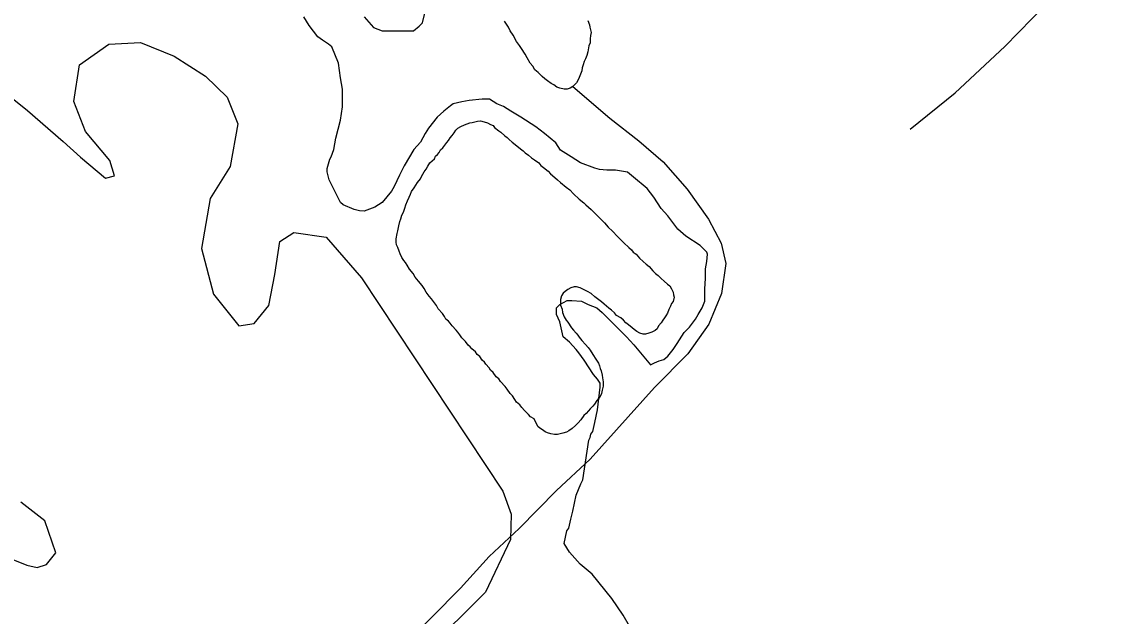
# Model space of a CAD drawing. Extents: x 3297735 to 3335592, y 670436 to 695807.
# Drawn here: x 3319393 to 3320668, y 683638 to 684337 of the extents above; entities that cross this region are included whole.
import ezdxf

# ---------------------------------------------------------------- set-up
doc = ezdxf.new("R2010")
doc.units = 0
for name, color, linetype in [('V-RIVR-EDGE', 7, 'Continuous'), ('V-SITE-VEGE', 7, 'Continuous'), ('V-TOPO-SHOR', 7, 'Continuous')]:
    doc.layers.add(name, color=color, linetype=linetype)

msp = doc.modelspace()

# ---------------------------------------------------------------- linework, layer by layer
at = {"layer": 'V-RIVR-EDGE'}
msp.add_spline([(3314332.5, 682283.9), (3314344.9, 682287.3), (3314358.1, 682294.7), (3314374.4, 682306.3), (3314394.2, 682317.1), (3314408.2, 682327.1), (3314425.7, 682339.9), (3314434.2, 682347.6), (3314443.2, 682360.4), (3314457.6, 682381.7), (3314472.4, 682411.9), (3314491.9, 682447.1), (3314504, 682468.4), (3314519.9, 682495.5), (3314540.6, 682530.4), (3314569.8, 682579.6), (3314586.9, 682612.5), (3314605.2, 682653.6), (3314624, 682696.2), (3314633.4, 682728.3), (3314641.6, 682755.5), (3314653.6, 682774.8), (3314666.9, 682788.4), (3314689.8, 682808.9), (3314699.9, 682821.2), (3314716.6, 682840.2), (3314742.7, 682874.3), (3314774.6, 682914.1), (3314793.3, 682940.5), (3314809.2, 682961.7), (3314829.5, 682991.6), (3314848.2, 683027.2), (3314871.5, 683064.7), (3314895.3, 683112.4), (3314930.7, 683167.8), (3314952.1, 683204.2), (3315057.2, 683357.9), (3315078.2, 683381.8), (3315093, 683392.3), (3315101.1, 683395.7), (3315113.6, 683398), (3315130.2, 683396.5), (3315136.4, 683396), (3315142.6, 683398.7), (3315151.6, 683404.9), (3315173, 683426.6), (3315192.8, 683442.1), (3315207.2, 683456.4), (3315216.5, 683472.2), (3315223.5, 683484.3), (3315237.1, 683502.8), (3315242.2, 683511.4), (3315243, 683524.5), (3315244.2, 683529.2), (3315255.5, 683547.8), (3315279.6, 683579.1), (3315294, 683598.9), (3315305.3, 683613.2), (3315310, 683627.1), (3315311.9, 683637.2), (3315317.8, 683645), (3315323.6, 683648), (3315323.6, 683652.3), (3315326.3, 683655.8), (3315330.6, 683660.8), (3315336, 683665.9), (3315339.9, 683675.5), (3315343.5, 683686.4), (3315346.6, 683695.7), (3315347, 683710.4), (3315347.4, 683722.4), (3315345.1, 683737.2), (3315345.2, 683750), (3315346.8, 683761.2), (3315349.5, 683764.3), (3315349.9, 683767.4), (3315354.2, 683779), (3315358.5, 683794.5), (3315362.4, 683800.4), (3315370.1, 683808.5), (3315374.4, 683815.8), (3315383.4, 683837.9), (3315387.3, 683855), (3315387, 683864.7), (3315385, 683871.3), (3315388.1, 683875.1), (3315392.8, 683876.3), (3315394.7, 683880.9), (3315403.3, 683896.4), (3315419.3, 683923.5), (3315433.7, 683947.5), (3315437.2, 683954.5), (3315436.8, 683961.1), (3315438, 683965), (3315450.9, 683988.6), (3315458.6, 683992.5), (3315462.5, 683995.2), (3315464.1, 684002.5), (3315468.8, 684016.5), (3315478.5, 684033.5), (3315498.3, 684056.7), (3315513.5, 684070.7), (3315521.3, 684082.3), (3315523.2, 684087.3), (3315534.9, 684097.8), (3315545, 684110.5), (3315557.1, 684124.1), (3315577.7, 684151.2), (3315590.5, 684164.3), (3315598.3, 684180.2), (3315604.2, 684192.6), (3315609.6, 684201.5), (3315623.6, 684224.7), (3315637.7, 684249.9), (3315651.7, 684270.4), (3315661, 684285.9), (3315665.7, 684296.4), (3315668.8, 684306.8), (3315671.5, 684310.7), (3315680.5, 684322.7), (3315685.9, 684326.6), (3315687.5, 684332), (3315687.5, 684337.4), (3315690.6, 684340.9), (3315706.2, 684356.8), (3315715.1, 684366.8), (3315728.7, 684382.7), (3315735.3, 684392), (3315740.8, 684400.1), (3315746.2, 684410.2), (3315754, 684419.9), (3315767.6, 684436.9), (3315797.2, 684465.1), (3315824.4, 684496.9), (3315835.7, 684508.9), (3315845.4, 684518.9), (3315855.9, 684533.2), (3315917.3, 684595.9), (3315957, 684638.1), (3315987.3, 684659.7), (3316015.3, 684684.5), (3316035.1, 684702.3), (3316044.1, 684713.5), (3316063.1, 684733.6), (3316100.4, 684768.4), (3316125.3, 684791.6), (3316138.5, 684803.6), (3316151, 684823.4), (3316159.5, 684843.1), (3316165.4, 684866), (3316174, 684881.5), (3316197.7, 684908.2), (3316229.6, 684945.3), (3316249.8, 684965.1), (3316275.5, 684987.9), (3316301.5, 685015.3), (3316311.2, 685022.3), (3316314.7, 685028.1), (3316324.8, 685037), (3316331.1, 685041.3), (3316337.3, 685045.1), (3316343.9, 685050.9), (3316349.7, 685059.8), (3316371.5, 685083.4), (3316388.6, 685096.2), (3316398.7, 685107.4), (3316416.2, 685122.9), (3316443.4, 685146.1), (3316453.9, 685155.7), (3316462.8, 685158.8), (3316468.6, 685163.5), (3316479.5, 685177), (3316494.7, 685189.8), (3316513.3, 685202.1), (3316536.7, 685221.1), (3316559.2, 685238.5), (3316587.2, 685262.4), (3316636.9, 685301.5), (3316712.3, 685357.5), (3316745.3, 685385), (3316768.2, 685402.4), (3316780.7, 685413.2), (3316806.3, 685440.7), (3316819.2, 685455.4), (3316844.4, 685481.7), (3316867, 685499.5), (3316882.5, 685511.1), (3316905.8, 685537.4), (3316931.9, 685564.1), (3316969.2, 685598.5), (3316985.9, 685613.6), (3317001.9, 685628.7), (3317017.8, 685644.5), (3317028.7, 685652.6), (3317037.2, 685661.2), (3317052.8, 685673.5), (3317075.3, 685687.8), (3317092.4, 685696.3), (3317103.3, 685703.3), (3317111, 685709.8), (3317130.9, 685733.8), (3317147.6, 685754.7), (3317177.2, 685789.2), (3317206.3, 685816.6), (3317272.8, 685885.1), (3317325.7, 685938.9), (3317356.8, 685972.2), (3317386.7, 686002.3), (3317409.6, 686022.4), (3317459.4, 686063.8), (3317493.2, 686088.9), (3317516.1, 686108.7), (3317520, 686116), (3317520.4, 686123), (3317527, 686135.8), (3317538.3, 686157.1), (3317553.9, 686174.9), (3317576, 686194.2), (3317585.8, 686203.9), (3317597.1, 686222.1), (3317609.5, 686237.6), (3317632.1, 686261.9), (3317642.2, 686270.8), (3317659.2, 686280.9), (3317668.6, 686290.2), (3317678.7, 686299.4), (3317692.7, 686308.3), (3317712.1, 686324.2), (3317733.9, 686344.3), (3317749, 686362.5), (3317772.7, 686387.2), (3317794.1, 686406.6), (3317815.5, 686421.7), (3317821.7, 686429.8), (3317831.4, 686444.5), (3317837.3, 686456.9), (3317843.9, 686458.4), (3317852.4, 686461.9), (3317865.6, 686468.5), (3317881.6, 686479.3), (3317892.4, 686489.3), (3317902.6, 686501.7), (3317906.8, 686510.6), (3317912.3, 686528.8), (3317916.6, 686539.7), (3317920.9, 686544.7), (3317931.8, 686551.7), (3317955.5, 686567.5), (3317973.7, 686583), (3317980, 686591.9), (3317987.3, 686602.7), (3318007.6, 686624.8), (3318020.4, 686634.8), (3318018.5, 686637.5), (3318030.9, 686653.4), (3318034.8, 686650.7), (3318039.4, 686656.9), (3318050.3, 686664.6), (3318082.6, 686680.8), (3318124.1, 686700.9), (3318142.8, 686716), (3318149.4, 686724.1), (3318148.6, 686727.6), (3318152.1, 686732.6), (3318161.8, 686744.6), (3318168.4, 686756.2), (3318174.7, 686766.3), (3318184.4, 686779.5), (3318196.1, 686795.3), (3318211.6, 686812.7), (3318221, 686824), (3318223.7, 686833.3), (3318227.6, 686840.6), (3318232.7, 686847.2), (3318235.8, 686857.7), (3318240.1, 686864.6), (3318252.9, 686883.2), (3318274.7, 686907.6), (3318298, 686928.5), (3318327.1, 686944.7), (3318349.3, 686951.6), (3318362.1, 686955.1), (3318370.2, 686961.3), (3318383.5, 686983.7), (3318391.3, 686996.5), (3318395.1, 687000), (3318401.7, 687000), (3318407.5, 687001.1), (3318412.6, 687003.8), (3318416.5, 687008.9), (3318422.7, 687017), (3318440.6, 687037.5), (3318448.8, 687040.2), (3318453, 687042.9), (3318455.8, 687051.4), (3318462.4, 687060.3), (3318484.9, 687082.8), (3318499.3, 687098.2), (3318510.6, 687111), (3318518.8, 687124.9), (3318525, 687134.6), (3318537.8, 687148.6), (3318566.2, 687172.1), (3318582.5, 687190.7), (3318592.6, 687203.1), (3318612.5, 687228.6), (3318628.4, 687251.9), (3318642.1, 687266.6), (3318646.3, 687279.7), (3318655.7, 687290.6), (3318665, 687298.7), (3318672.8, 687309.2), (3318676.7, 687321.2), (3318685.7, 687333.9), (3318691.5, 687344.4), (3318699.3, 687352.9), (3318716.4, 687367.2), (3318716.8, 687379.2), (3318717.6, 687392), (3318724.2, 687404.8), (3318732, 687415.7), (3318742.9, 687423.8), (3318760.3, 687430.7), (3318770, 687431.1), (3318780.9, 687428.3), (3318786.7, 687436.5), (3318804.2, 687454.3), (3318817.5, 687473.2), (3318829.9, 687487.5), (3318849, 687509.6), (3318869.2, 687534.4), (3318894.1, 687564.6), (3318929.5, 687611.8), (3318945.8, 687629.2), (3318962.9, 687647), (3318977.7, 687660.5), (3318993.6, 687679.9), (3319024.4, 687709.3), (3319059.4, 687753), (3319086.2, 687782), (3319108.8, 687809.5), (3319125.9, 687827.3), (3319135.2, 687842.4), (3319146.9, 687859.4), (3319161.7, 687877.6), (3319172.6, 687889.6), (3319185.8, 687908.6), (3319206.8, 687940.7), (3319238.3, 687987.6), (3319258.2, 688014.3), (3319282.3, 688048.7), (3319299.8, 688074.3), (3319310.7, 688085.9), (3319319.6, 688093.2), (3319326.3, 688101.4), (3319337.2, 688116.1), (3319351.9, 688127.7), (3319358.9, 688137.4), (3319372.5, 688156.3), (3319390.8, 688181.1), (3319409.1, 688207), (3319418.9, 688220.6), (3319428.6, 688231), (3319452.7, 688254.6), (3319466.7, 688269.3), (3319478, 688285.6), (3319487.3, 688294.5), (3319498.2, 688304.5), (3319498.2, 688312.3), (3319502.1, 688317.3), (3319523.5, 688343.7), (3319546, 688372.3), (3319572.1, 688405.6), (3319583.4, 688420.3), (3319604.8, 688443.1), (3319614.5, 688453.9), (3319630, 688470.2), (3319645.6, 688490.3), (3319664.3, 688513.9), (3319677.9, 688534.1), (3319689.6, 688553), (3319707.1, 688579.4), (3319721.9, 688607.3)], degree=3, dxfattribs=at)
at = {"layer": 'V-SITE-VEGE'}
for points in [[(3319768.2, 684221.2), (3319770.5, 684237), (3319770.5, 684257.5), (3319768.2, 684270.9), (3319765.8, 684288.2), (3319757.9, 684307.2), (3319754, 684310.3), (3319746.9, 684315), (3319741.3, 684319), (3319731.1, 684332.4), (3319724.8, 684342.6)], [(3319795.7, 684342.6), (3319806.8, 684330), (3319817, 684326.1), (3319854, 684326.1), (3319860.4, 684331.6), (3319864.3, 684335.6), (3319868.2, 684351.4)], [(3319468.3, 684208), (3319454.5, 684242.9), (3319461.4, 684286.1), (3319495.8, 684310.5), (3319533, 684312.3), (3319572.5, 684296.3), (3319609.3, 684272.9), (3319635, 684248.1), (3319647.4, 684216.9), (3319638.3, 684166.8), (3319614.9, 684129.1), (3319604.8, 684070.3), (3319618.6, 684016.6), (3319648.5, 683979.4), (3319666.4, 683982.2), (3319683.8, 684003.3), (3319690.7, 684040), (3319696.7, 684078.6), (3319713.2, 684089.2), (3319751.3, 684083.7), (3319792.7, 684036), (3319959.1, 683785.3), (3319968.7, 683758.2), (3319967.8, 683728.8), (3319938.4, 683666.7), (3319869.6, 683598.3)], [(3319352.5, 684270.5), (3319400.3, 684232.4), (3319442.1, 684196.1), (3319462.4, 684177.7), (3319491.8, 684152.9), (3319502.3, 684155.7), (3319496.8, 684173.6), (3319468.3, 684208)], [(3320052.9, 683798.9), (3320060, 683845.4), (3320061.6, 683848.6), (3320062.4, 683852.5), (3320064.7, 683855.6), (3320067.1, 683865.9), (3320070.2, 683880.9), (3320073.4, 683907.7), (3320073.4, 683912.4), (3320070.2, 683917.1), (3320065.5, 683922.6), (3320054.4, 683939.2), (3320048.1, 683947.9), (3320045, 683951.8), (3320037.1, 683960.5), (3320030, 683966.8), (3320026, 683984.1), (3320022.1, 683992.8), (3320022.1, 684000.7), (3320026, 684004.6), (3320034.7, 684009.3), (3320040.2, 684009.3), (3320051.3, 684008.6), (3320059.1, 684004.6), (3320069.4, 684000.7), (3320075.7, 683995.2), (3320104.1, 683966.8), (3320112.8, 683957.4), (3320132.5, 683933.7), (3320137.2, 683936.1), (3320142.7, 683938.4), (3320148.2, 683940), (3320153, 683944), (3320159.3, 683951.9), (3320164, 683959), (3320171.9, 683971.6), (3320178.2, 683977.9), (3320185.3, 683987.3), (3320188.4, 683992.9), (3320193.1, 684000.7), (3320196.3, 684008.6), (3320196.3, 684022.8), (3320197.1, 684035.4), (3320197.1, 684046.5), (3320198.6, 684055.1), (3320199.4, 684063.8), (3320198.6, 684066.2), (3320190.7, 684074), (3320174.2, 684085.1), (3320164.7, 684093), (3320152.9, 684108.7), (3320145, 684117.4), (3320136.3, 684130.8), (3320128.4, 684141), (3320112.7, 684154.4), (3320105.6, 684159.9), (3320091.4, 684162.3), (3320081.1, 684162.3), (3320072.5, 684163.1), (3320066.9, 684164.6), (3320050.4, 684170.9), (3320039.4, 684178), (3320026.7, 684185.9), (3320021.2, 684194.6), (3320007.8, 684205.6), (3319997.6, 684213.5), (3319980.2, 684224.5), (3319968.4, 684231.6), (3319959.7, 684237.1), (3319951.8, 684240.3), (3319943.2, 684245.8), (3319934.5, 684245.8), (3319919.5, 684244.2), (3319910.8, 684242.6), (3319900.6, 684240.2), (3319897.4, 684237.9), (3319889.6, 684231.6), (3319881.7, 684224.5), (3319871.4, 684211.8), (3319867.5, 684205.5), (3319862, 684195.3), (3319854.1, 684186.6), (3319843.1, 684167.7), (3319837.6, 684156.6), (3319831.3, 684143.2), (3319828.1, 684137.7), (3319817.1, 684124.3), (3319808.4, 684118.8), (3319795.8, 684114.1), (3319790.3, 684114.8), (3319784, 684116.4), (3319771.4, 684121.9), (3319768.2, 684124.3), (3319754.8, 684151.1), (3319752.4, 684160.5), (3319752.4, 684164.5), (3319755.6, 684175.5), (3319757.2, 684177.9), (3319760.3, 684186.6), (3319762.7, 684200), (3319768.2, 684221.2)], [(3320113.7, 683616.8), (3320100.3, 683639.7), (3320086.9, 683659.4), (3320064, 683687.8), (3320049.8, 683699.6), (3320037.2, 683713.8), (3320030.9, 683724), (3320034, 683739), (3320036.4, 683742.1), (3320038.8, 683752.4), (3320041.1, 683761.8), (3320045.1, 683780.8), (3320050.6, 683794.2), (3320052.9, 683798.9)], [(3319339.5, 683722.5), (3319399.2, 683698.6), (3319411.6, 683695.9), (3319422.6, 683699.1), (3319433.6, 683712.9), (3319420.3, 683750.6), (3319392.3, 683772.6)]]:
    msp.add_lwpolyline(points, dxfattribs=at)
at = {"layer": 'V-TOPO-SHOR'}
for points in [[(3320437.6, 684210.5), (3320490.8, 684253.2), (3320549, 684307.5), (3320613.4, 684373.7), (3320656.6, 684418.4), (3320827, 684596.2), (3320890.9, 684660.9), (3320949.1, 684717.2), (3320961.6, 684729.6), (3321018.1, 684788.7), (3321076.8, 684846.1), (3321142.8, 684910.3), (3321193.3, 684960.3), (3321272.1, 685034), (3321353.5, 685116), (3321393.1, 685155), (3321402.4, 685164), (3321443.6, 685203.9), (3321526.6, 685281.8), (3321596.2, 685349.7), (3321651.2, 685406.5)], [(3320048, 684269.2), (3320045.5, 684265), (3320041.3, 684260.7), (3320038.2, 684258.9), (3320034.5, 684257.7), (3320030.9, 684257.7), (3320026, 684258.9), (3320022.4, 684260.1), (3320018.7, 684262.5), (3320015.6, 684264.4), (3320011.4, 684267.4), (3320008.3, 684269.8), (3320005.3, 684272.3), (3320000.4, 684277.1), (3319996.7, 684280.2), (3319994.3, 684284.5), (3319991.2, 684288.1), (3319987.6, 684294.2), (3319985.1, 684298.5), (3319980.9, 684305.2), (3319978.4, 684308.8), (3319974.8, 684313.7), (3319971.1, 684321), (3319967.4, 684325.9), (3319965.6, 684330.2), (3319960.7, 684337.5)], [(3320058.9, 684338.2), (3320060.7, 684333.3), (3320061.3, 684330.2), (3320062, 684327.2), (3320062.6, 684324.1), (3320062, 684320.5), (3320061.4, 684316.8), (3320061.4, 684311.9), (3320060.1, 684308.3), (3320058.9, 684301.6), (3320057.7, 684297.3), (3320055.9, 684293), (3320054.7, 684290), (3320053.4, 684286.3), (3320052.2, 684282.7), (3320051.6, 684279), (3320048, 684269.2)], [(3320041.3, 684260.7), (3320084.6, 684223.5), (3320118.7, 684196.7), (3320147.4, 684172.3), (3320175.5, 684140), (3320200.5, 684104.7), (3320215.7, 684076.6), (3320221.2, 684052.8), (3320215.8, 684017.5), (3320201.2, 683981.5), (3320176.2, 683946.7), (3320137.2, 683907.1), (3320061.6, 683822.9), (3320022, 683786.3), (3319978.1, 683741.7), (3319942.7, 683708.8), (3319909.2, 683671.6), (3319842.2, 683603.9)], [(3319995.8, 683870.4), (3319991.5, 683872.9), (3319989, 683875.3), (3319984.2, 683880.2), (3319981.1, 683883.8), (3319978.7, 683886.9), (3319975, 683889.9), (3319973.2, 683893), (3319970.1, 683897.2), (3319967.7, 683900.3), (3319964, 683905.2), (3319961.6, 683908.2), (3319956.1, 683914.3), (3319954.3, 683917.4), (3319951.2, 683919.8), (3319947.6, 683924.7), (3319944.5, 683927.7), (3319942.7, 683930.2), (3319939, 683934.4), (3319937.2, 683936.9), (3319934.7, 683939.3), (3319931.7, 683943.6), (3319928.6, 683946), (3319926.8, 683949.1), (3319922.5, 683952.7), (3319920.7, 683955.1), (3319918.3, 683957), (3319915.2, 683961.2), (3319910.9, 683965.5), (3319908.5, 683969.2), (3319906.1, 683972.2), (3319904.2, 683974.7), (3319899.4, 683979.5), (3319896.9, 683982.6), (3319895.1, 683985), (3319892, 683987.5), (3319890.2, 683990.5), (3319887.8, 683994.2), (3319882.9, 683999.6), (3319881, 684003.3), (3319877.4, 684008.2), (3319874.9, 684011.2), (3319872.5, 684014.3), (3319868.8, 684019.2), (3319866.4, 684023.4), (3319864, 684027.1), (3319859.7, 684032), (3319857.9, 684034.4), (3319856, 684036.8), (3319853.6, 684041.1), (3319849.3, 684046), (3319846.3, 684050.8), (3319844.4, 684053.9), (3319842.6, 684056.3), (3319840.2, 684060), (3319838.3, 684064.3), (3319837.1, 684067.3), (3319835.3, 684071.6), (3319834.1, 684074.6), (3319833.5, 684077.7), (3319833.5, 684081.9), (3319834.7, 684088), (3319835.3, 684091.1), (3319836.5, 684097.2), (3319837.7, 684102.1), (3319838.9, 684105.1), (3319840.1, 684109.4), (3319842, 684113), (3319843.8, 684117.9), (3319845, 684121.6), (3319846.8, 684126.5), (3319848.7, 684130.7), (3319850.5, 684134.4), (3319851.7, 684137.4), (3319854.8, 684141.7), (3319856.6, 684144.8), (3319858.4, 684147.8), (3319862.1, 684152.1), (3319863.3, 684155.1), (3319866.3, 684160.6), (3319868.8, 684163.7), (3319870.6, 684167.3), (3319873, 684171), (3319878.5, 684175.9), (3319879.7, 684178.9), (3319882.2, 684180.7), (3319884, 684183.2), (3319885.8, 684186.2), (3319888.3, 684188.7), (3319890.7, 684191.7), (3319893.2, 684194.8), (3319895, 684197.2), (3319896.8, 684200.3), (3319899.2, 684203.3), (3319901.7, 684206.4), (3319903.5, 684209.4), (3319906, 684211.9), (3319909.6, 684213.7), (3319913.9, 684215.5), (3319916.9, 684216.7), (3319920, 684218)], [(3319920, 684218), (3319923, 684218.6), (3319926.1, 684219.2), (3319929.1, 684219.8), (3319932.8, 684220.4), (3319937, 684219.2), (3319940.7, 684218), (3319944.4, 684216.1), (3319947.4, 684214.9), (3319949.2, 684212.5), (3319954.1, 684208.8), (3319956.6, 684207), (3319961.4, 684202.7), (3319963.9, 684200.9), (3319966.3, 684198.5), (3319970, 684195.4), (3319975.5, 684191.2), (3319979.7, 684187.5), (3319982.8, 684185.1), (3319985.2, 684182.6), (3319988.9, 684180.2), (3319992.6, 684177.1), (3319996.2, 684174.7), (3320001.1, 684171.1), (3320003.5, 684168), (3320006.6, 684165.6), (3320012.1, 684161.3), (3320015.1, 684158.2), (3320020, 684154), (3320023.1, 684150.9), (3320026.7, 684147.9), (3320033.4, 684142.4), (3320037.7, 684139.4), (3320042, 684134.5), (3320048.7, 684128.4), (3320054.2, 684124.1), (3320056.6, 684121.7), (3320062.7, 684116.2), (3320067, 684111.9), (3320071.9, 684107.1), (3320078.6, 684100.4), (3320082.8, 684095.5), (3320087.7, 684090.6), (3320093.8, 684084.5), (3320098.1, 684080.2), (3320101.1, 684077.2), (3320107.2, 684071.7), (3320110.3, 684068.7), (3320112.1, 684066.2), (3320115.8, 684063.8), (3320117.6, 684061.3), (3320119.4, 684058.9), (3320123.7, 684055.2), (3320127.4, 684052.2), (3320131, 684049.2), (3320135.3, 684044.3), (3320138.4, 684041.2), (3320141.4, 684038.8), (3320145.1, 684035.1), (3320148.7, 684032.1), (3320152.4, 684028.4), (3320155.4, 684026.6), (3320157.3, 684022.9), (3320159.1, 684019.3), (3320159.7, 684016.2), (3320160.3, 684013.2), (3320159.1, 684008.3), (3320157.3, 684005.9), (3320156.1, 684002.8), (3320154.2, 683998.6), (3320152.4, 683994.3), (3320150.6, 683991.2), (3320148.8, 683988.8), (3320146.9, 683986.4), (3320145.1, 683983.3), (3320142, 683979.6), (3320140.2, 683976), (3320137.8, 683974.2), (3320134.1, 683972.3), (3320130.5, 683971.1), (3320126.8, 683969.9), (3320123.8, 683969.9), (3320120.1, 683971.1), (3320116.4, 683972.9), (3320113.4, 683975.4), (3320111, 683977.2), (3320106.7, 683980.8), (3320103.6, 683983.3), (3320100.6, 683986.3), (3320097.5, 683988.8), (3320092.7, 683991.8), (3320090.2, 683994.9), (3320086.6, 683997.9), (3320083.5, 684000.3), (3320078, 684005.2), (3320075, 684007.7), (3320071.9, 684010.1), (3320067, 684013.8), (3320062.8, 684017.4), (3320058.5, 684019.8), (3320053.6, 684022.3)], [(3320053.6, 684022.3), (3320050, 684024.1), (3320045.7, 684025.3), (3320042.6, 684025.3), (3320039, 684024.1), (3320035.3, 684022.3), (3320032.3, 684019.8), (3320029.8, 684018), (3320028, 684015), (3320026.8, 684010.7), (3320026.8, 684007), (3320026.8, 684004), (3320028.6, 683999.1), (3320029.2, 683995.4), (3320031.1, 683990), (3320033.5, 683986.3), (3320035.3, 683983.9), (3320039.6, 683977.2), (3320042, 683974.7), (3320045.1, 683971.1), (3320046.9, 683968.6), (3320048.8, 683966.2), (3320051.8, 683962.5), (3320056.1, 683957.7), (3320059.1, 683954), (3320061.6, 683950.9), (3320064.6, 683946.1), (3320068.3, 683940.6), (3320071.3, 683935.7), (3320072.6, 683932.7), (3320073.2, 683929.6), (3320074.4, 683926.6), (3320075.6, 683921.7), (3320076.2, 683918.6), (3320076.8, 683913.8), (3320076.8, 683908.9), (3320075.6, 683904), (3320075, 683900.3), (3320073.2, 683896.7), (3320071.4, 683894.2), (3320069.5, 683891.8), (3320066.5, 683887.5), (3320064.6, 683885.1), (3320061.6, 683882), (3320059.8, 683879.6), (3320056.7, 683876.6), (3320054.3, 683874.1), (3320050.6, 683869.2), (3320047.6, 683865.6), (3320044.5, 683862.5), (3320040.3, 683858.9), (3320036.6, 683856.4), (3320033.6, 683854.6), (3320029.3, 683853.4), (3320023.2, 683852.1), (3320019.5, 683852.1), (3320015.3, 683852.7), (3320011.6, 683854), (3320008.6, 683855.2), (3320005.5, 683857.6), (3320002.5, 683859.5), (3320000, 683861.3), (3319995.8, 683870.4)]]:
    msp.add_lwpolyline(points, dxfattribs=at)

doc.saveas('drawing.dxf')
